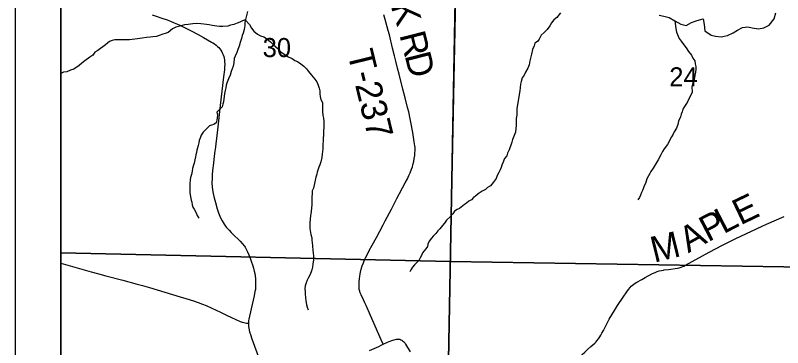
# Model space of a CAD drawing. Extents: x 0 to 34, y 0 to 22.
# Drawn here: x 10.5 to 12.186, y 17.845 to 18.575 of the extents above; entities that cross this region are included whole.
import ezdxf

# ---------------------------------------------------------------- set-up
doc = ezdxf.new("R2010")
doc.units = 0
for name, color, linetype in [('GM_X_Corporation', 7, 'Continuous'), ('GM_X_County_Road', 7, 'Continuous'), ('GM_X_Major_River', 7, 'Continuous'), ('GM_X_Minor_River', 7, 'Continuous'), ('GM_X_Section_Text', 7, 'Continuous'), ('GM_X_Township_Road', 7, 'Continuous'), ('GM_X_Township_Road_Text', 7, 'Continuous'), ('SH_Data', 7, 'Continuous')]:
    doc.layers.add(name, color=color, linetype=linetype)

msp = doc.modelspace()

# ---------------------------------------------------------------- linework, layer by layer
at = {"layer": 'GM_X_Corporation'}
for points in [[(11.5001, 20.4), (10.6, 20.4), (10.6, 17.5523), (10.9447, 17.5459), (11.0329, 17.5442), (11.4477, 17.5329), (11.4514, 17.7789), (11.4741, 19.003), (11.486, 19.6423), (11.498, 20.2911)], [(10.6, 18.9967), (10.6, 18.0532), (11.4565, 18.0343), (11.4752, 18.9783)], [(11.4752, 18.9783), (12.4906, 18.9558), (12.4638, 18.0185), (11.4565, 18.0343)], [(10.6, 18.0532), (10.6, 17.0429), (11.4395, 17.0255), (11.4565, 18.0343)], [(11.4565, 18.0343), (12.4638, 18.0185), (12.4446, 17.0089), (11.4395, 17.0255)]]:
    msp.add_lwpolyline(points, close=True, dxfattribs=at)
msp.add_lwpolyline([(16.7661, 20.4), (11.5001, 20.4), (11.498, 20.2911), (11.486, 19.6423), (11.4741, 19.003), (11.4514, 17.7789), (11.4477, 17.5329), (11.8073, 17.526), (12.504, 17.5091), (12.7693, 17.5027), (12.7967, 17.502), (13.2742, 17.4966), (14.0954, 17.4811)], dxfattribs=at)
at = {"layer": 'GM_X_County_Road'}
for points in [[(10.8009, 18.5754), (10.8093, 18.5728), (10.8219, 18.5687), (10.8335, 18.5647), (10.841, 18.5619), (10.8492, 18.5584), (10.86, 18.5535), (10.8736, 18.5469), (10.8864, 18.5405), (10.9015, 18.5328), (10.9133, 18.5262), (10.9313, 18.5159), (10.9341, 18.5141), (10.9377, 18.5117), (10.9414, 18.509), (10.9445, 18.5063), (10.947, 18.5037), (10.9494, 18.5011), (10.9514, 18.4983), (10.9536, 18.4947), (10.9554, 18.4909), (10.9567, 18.4879), (10.958, 18.484), (10.959, 18.4804), (10.9595, 18.4766), (10.9599, 18.4726), (10.9601, 18.4671), (10.9598, 18.4609), (10.9594, 18.4551), (10.9575, 18.4396), (10.9501, 18.3765), (10.945, 18.3297), (10.942, 18.3044), (10.9407, 18.2936), (10.9397, 18.2849), (10.9386, 18.2765), (10.9373, 18.2658), (10.9354, 18.2504), (10.9336, 18.2343), (10.9327, 18.2246), (10.9323, 18.217), (10.9321, 18.206), (10.9325, 18.1981), (10.9334, 18.1913), (10.9347, 18.1839), (10.9361, 18.1773), (10.9381, 18.1692), (10.9397, 18.1636), (10.9438, 18.1496), (10.9466, 18.1414), (10.9495, 18.1337), (10.9518, 18.1285), (10.9546, 18.1233), (10.9567, 18.1196), (10.9591, 18.1159), (10.962, 18.1119), (10.9644, 18.1089), (10.9698, 18.1028), (10.9746, 18.0979), (10.982, 18.0909), (10.9897, 18.0835), (10.9938, 18.0791), (10.9982, 18.074), (11.0034, 18.0678), (11.005, 18.0655), (11.0066, 18.063), (11.0096, 18.057), (11.0131, 18.0492), (11.0162, 18.0415), (11.0184, 18.0349), (11.0219, 18.0246), (11.0235, 18.0194), (11.0252, 18.0131), (11.0262, 18.0083), (11.0271, 18.0032), (11.0279, 17.9959), (11.0281, 17.9917), (11.0282, 17.987), (11.0279, 17.979), (11.0275, 17.9732), (11.0267, 17.9681), (11.0249, 17.9593), (11.0184, 17.9307), (11.0132, 17.9075), (11.0128, 17.9049), (11.0124, 17.902), (11.0121, 17.899)], [(10.6, 18.0305), (10.667, 18.0117), (10.6808, 18.0079), (10.6987, 18.003), (10.7364, 17.9932), (10.7676, 17.9849), (10.7793, 17.9816), (10.7945, 17.9771), (10.8625, 17.9568), (10.8748, 17.953), (10.8913, 17.9479), (10.9017, 17.9444), (10.9116, 17.9406), (10.9194, 17.9375), (10.9317, 17.932), (10.9511, 17.9229), (10.9642, 17.9166), (10.9753, 17.9111), (10.9945, 17.9025), (10.9982, 17.901), (11.002, 17.9001), (11.0078, 17.8993), (11.0121, 17.899)], [(11.0121, 17.899), (11.0124, 17.8914), (11.0129, 17.8881), (11.0148, 17.8798), (11.0165, 17.8743), (11.0197, 17.8645), (11.0255, 17.8485), (11.052, 17.7769), (11.0531, 17.7742), (11.0544, 17.7716), (11.0555, 17.7694), (11.0567, 17.7676), (11.0584, 17.7657), (11.0604, 17.7639), (11.0618, 17.7629), (11.0633, 17.7621), (11.0647, 17.7615)], [(11.2781, 17.8388), (11.2989, 17.8481), (11.3042, 17.8508), (11.3084, 17.8527), (11.3179, 17.8571), (11.3216, 17.8587), (11.3295, 17.8616), (11.3326, 17.8626), (11.3378, 17.8635), (11.3403, 17.8637), (11.3448, 17.8635), (11.3474, 17.8627), (11.3492, 17.8618), (11.3513, 17.8604), (11.3532, 17.8588), (11.3549, 17.8572), (11.3561, 17.8555), (11.3577, 17.8529), (11.368, 17.8358)]]:
    msp.add_lwpolyline(points, dxfattribs=at)
at = {"layer": 'GM_X_Major_River'}
msp.add_lwpolyline([(11.9149, 18.5752), (11.9252, 18.5731), (11.937, 18.5698), (11.9496, 18.5628), (11.9626, 18.5555), (11.9747, 18.5522), (11.986, 18.5592), (11.9984, 18.5636), (12.0116, 18.5668), (12.0137, 18.5544), (12.0158, 18.5408), (12.0292, 18.5311), (12.0391, 18.5286), (12.0516, 18.5273), (12.0656, 18.5306), (12.0776, 18.5364), (12.0874, 18.5419), (12.0979, 18.5478), (12.11, 18.5495), (12.1198, 18.5473), (12.1331, 18.5449), (12.1452, 18.547), (12.1568, 18.5529), (12.1676, 18.5667), (12.1712, 18.58)], dxfattribs=at)
at = {"layer": 'GM_X_Minor_River'}
for points in [[(11.0101, 18.5832), (11.0055, 18.5657), (11.0047, 18.5589), (11.0043, 18.5524), (11.0031, 18.5437), (11.0008, 18.5357), (10.9985, 18.53), (10.9969, 18.5236), (10.9942, 18.5152), (10.9919, 18.5069), (10.9889, 18.4997), (10.9865, 18.4932), (10.9835, 18.4853), (10.9812, 18.4796), (10.98, 18.4701), (10.9788, 18.4632), (10.9765, 18.4572), (10.9746, 18.4511), (10.9719, 18.4431), (10.9688, 18.4352), (10.9654, 18.4279), (10.9631, 18.4211), (10.9623, 18.4154), (10.9611, 18.4097), (10.9596, 18.4033), (10.9592, 18.3968), (10.9584, 18.3911), (10.9572, 18.385), (10.9557, 18.3793), (10.9549, 18.3737), (10.9429, 18.3624), (10.943, 18.3624)], [(11.6983, 18.5802), (11.6899, 18.5699), (11.6838, 18.565), (11.6785, 18.5578), (11.6751, 18.5518), (11.6686, 18.5434), (11.6625, 18.5366), (11.6556, 18.531), (11.651, 18.5226), (11.6476, 18.5169), (11.6419, 18.5135), (11.6403, 18.5075), (11.6369, 18.4995), (11.6342, 18.4896), (11.6323, 18.4809), (11.6307, 18.4745), (11.6292, 18.4657), (11.6261, 18.4585), (11.6215, 18.4502), (11.6181, 18.4433), (11.6142, 18.4373), (11.6115, 18.4297), (11.61, 18.4232), (11.6092, 18.4164), (11.6088, 18.4092), (11.6024, 18.37)], [(11.0054, 18.5646), (10.9994, 18.5627), (10.9933, 18.5597), (10.9872, 18.5571), (10.98, 18.5548), (10.9728, 18.5529), (10.9667, 18.5511), (10.9564, 18.5503), (10.9489, 18.5504), (10.9428, 18.5508), (10.9325, 18.5523), (10.9261, 18.5535), (10.9143, 18.5555), (10.9079, 18.5562), (10.8992, 18.5563), (10.8901, 18.5559), (10.8802, 18.5548), (10.8718, 18.5541), (10.8612, 18.5511), (10.8525, 18.5489), (10.8452, 18.5447), (10.8361, 18.5368), (10.8296, 18.5345), (10.8239, 18.533), (10.816, 18.53), (10.8099, 18.5281), (10.8023, 18.5274), (10.7966, 18.5267), (10.7886, 18.5256), (10.7791, 18.5248), (10.7685, 18.523), (10.751, 18.5208), (10.7256, 18.5209), (10.7188, 18.5205), (10.7131, 18.519), (10.7066, 18.5171), (10.6983, 18.5099), (10.6815, 18.4975), (10.6747, 18.4941), (10.6705, 18.4869), (10.664, 18.4827), (10.6529, 18.4744), (10.6465, 18.4695), (10.6404, 18.4646), (10.6282, 18.4562), (10.621, 18.454), (10.6134, 18.4506), (10.6062, 18.4495), (10.6, 18.4471)], [(11.0054, 18.5646), (11.0149, 18.5547), (11.0194, 18.5467), (11.0243, 18.5398), (11.0323, 18.5329), (11.0391, 18.5295), (11.0459, 18.5272), (11.0523, 18.5241), (11.0606, 18.5165), (11.0667, 18.5107), (11.0727, 18.5058), (11.0784, 18.5004), (11.0844, 18.4936), (11.0943, 18.4871), (11.1, 18.4836), (11.1087, 18.4798), (11.1143, 18.4756), (11.12, 18.4729), (11.1276, 18.4683), (11.1344, 18.463), (11.1397, 18.4572), (11.1446, 18.4511), (11.151, 18.4431), (11.1582, 18.4347), (11.1627, 18.4286), (11.1657, 18.4214), (11.168, 18.4149), (11.1691, 18.4089), (11.169, 18.402), (11.1701, 18.3963), (11.1716, 18.3902), (11.175, 18.383), (11.1754, 18.3825)], [(11.9496, 18.5628), (11.9516, 18.5456), (11.9531, 18.538), (11.9591, 18.5236), (11.9636, 18.5178), (11.9693, 18.5098), (11.9746, 18.5034), (11.9799, 18.4954), (11.9859, 18.487), (11.9893, 18.4809), (11.9931, 18.4748), (11.9945, 18.4679), (11.9953, 18.4622), (11.9956, 18.4562), (11.9948, 18.4501), (11.9937, 18.4436), (11.9917, 18.4338), (11.9891, 18.4265), (11.9871, 18.4174), (11.9874, 18.406), (11.9774, 18.3845)], [(11.9774, 18.3845), (11.974, 18.3792), (11.9706, 18.3743), (11.9672, 18.3689), (11.9658, 18.3625), (11.9631, 18.3575), (11.9616, 18.3518), (11.9578, 18.3423), (11.956, 18.3351), (11.9533, 18.3271), (11.9481, 18.3188), (11.9462, 18.3138), (11.942, 18.3078), (11.9337, 18.291), (11.9262, 18.2815), (11.9224, 18.2758), (11.9186, 18.2686), (11.9126, 18.2576), (11.9062, 18.2466), (11.9016, 18.239), (11.8971, 18.2321), (11.8948, 18.2276), (11.8918, 18.2226), (11.8881, 18.2158), (11.8847, 18.2055), (11.8824, 18.2002), (11.8805, 18.1957), (11.8783, 18.19), (11.876, 18.1854), (11.8741, 18.1801), (11.8715, 18.1748), (11.8685, 18.1698)], [(11.1754, 18.3824), (11.175, 18.3639), (11.1761, 18.3544), (11.1773, 18.3487), (11.1777, 18.3423), (11.1781, 18.3316), (11.1774, 18.3172), (11.1763, 18.299), (11.176, 18.2921), (11.1756, 18.2826), (11.1749, 18.275), (11.1745, 18.2705), (11.1738, 18.2629), (11.1716, 18.253), (11.1689, 18.2466), (11.1674, 18.2416), (11.1659, 18.2371), (11.1637, 18.2306), (11.1625, 18.2257), (11.1603, 18.2192), (11.158, 18.2093), (11.155, 18.1949), (11.1524, 18.1896), (11.1521, 18.1839), (11.1517, 18.1755), (11.1513, 18.1691), (11.1517, 18.1641), (11.1514, 18.1588), (11.151, 18.1524), (11.1503, 18.1444), (11.1492, 18.1391), (11.1488, 18.1345), (11.1481, 18.1277), (11.1473, 18.1186), (11.1474, 18.1068), (11.1478, 18.1022), (11.1493, 18.0935), (11.1513, 18.0859), (11.152, 18.0806), (11.1524, 18.0757), (11.1528, 18.0688), (11.1536, 18.0586), (11.1544, 18.0533), (11.1552, 18.0457), (11.1552, 18.0369), (11.1541, 18.029), (11.1534, 18.0221), (11.1519, 18.016), (11.15, 18.0115), (11.1474, 18.0043), (11.144, 17.9989), (11.1413, 17.9932), (11.1391, 17.9875), (11.1368, 17.9807), (11.1365, 17.9746), (11.1369, 17.9678), (11.1369, 17.9632), (11.1377, 17.9549), (11.1384, 17.9484), (11.14, 17.9389), (11.1415, 17.934), (11.1435, 17.9283)], [(11.6024, 18.37), (11.6024, 18.3647), (11.6021, 18.3556), (11.601, 18.3484), (11.601, 18.3423), (11.6006, 18.3332), (11.5992, 18.318), (11.595, 18.307), (11.5928, 18.3017), (11.5909, 18.2964), (11.5898, 18.2918), (11.5853, 18.2797), (11.5815, 18.2721), (11.5804, 18.2664), (11.5751, 18.2603), (11.5717, 18.2512), (11.5691, 18.2455), (11.5679, 18.2409), (11.5653, 18.2356), (11.563, 18.2299), (11.5593, 18.2227), (11.557, 18.2162), (11.5502, 18.2078), (11.5445, 18.2002), (11.5381, 18.1968), (11.5332, 18.1923), (11.526, 18.1888), (11.5173, 18.1828), (11.5116, 18.1778), (11.507, 18.1744), (11.5025, 18.1698), (11.4964, 18.1664), (11.4919, 18.1626), (11.487, 18.1596), (11.476, 18.1508), (11.4714, 18.1485), (11.4654, 18.1451), (11.4612, 18.139), (11.4559, 18.1326), (11.4476, 18.125), (11.4435, 18.1185), (11.4385, 18.1132), (11.4329, 18.1063), (11.4287, 18.1014), (11.4242, 18.0961), (11.4185, 18.09), (11.4147, 18.0854), (11.4098, 18.0786), (11.4064, 18.0721), (11.4057, 18.0672), (11.4023, 18.0623), (11.3947, 18.0535), (11.3925, 18.0478), (11.3894, 18.0421), (11.3868, 18.0368), (11.3823, 18.0319), (11.377, 18.0269), (11.3728, 18.022), (11.369, 18.0163), (11.3671, 18.0113)], [(11.9858, 18.3757), (11.9858, 18.3756)], [(10.9428, 18.3622), (10.9442, 18.3556), (10.9438, 18.3499), (10.9427, 18.3442), (10.9416, 18.3389), (10.9359, 18.3347), (10.931, 18.3332), (10.9264, 18.3321), (10.9215, 18.3267), (10.9128, 18.3184), (10.9086, 18.3119), (10.9067, 18.3074), (10.9041, 18.3001), (10.903, 18.2948), (10.9015, 18.2891), (10.9, 18.2838), (10.8989, 18.2789), (10.8978, 18.2735), (10.8966, 18.2686), (10.8959, 18.264), (10.8948, 18.2576), (10.8929, 18.25), (10.891, 18.2435), (10.8895, 18.2382), (10.8884, 18.2329), (10.8869, 18.2249), (10.885, 18.2188), (10.8843, 18.2135), (10.8832, 18.2044), (10.8832, 18.1995), (10.8832, 18.1911), (10.8836, 18.1858), (10.8852, 18.1763), (10.8867, 18.1691), (10.8879, 18.1642), (10.889, 18.1589), (10.8902, 18.1539), (10.8933, 18.149), (10.8967, 18.1429), (10.8998, 18.1353), (10.9036, 18.1296)]]:
    msp.add_lwpolyline(points, dxfattribs=at)
at = {"layer": 'GM_X_Township_Road'}
for points in [[(11.3084, 17.8527), (11.304, 17.8626), (11.2804, 17.9157), (11.2711, 17.9375), (11.2684, 17.9433), (11.265, 17.9505), (11.2598, 17.9613), (11.2581, 17.9658), (11.2568, 17.9694), (11.256, 17.9732), (11.2555, 17.9768), (11.2556, 17.9831), (11.2557, 17.9893), (11.2563, 17.9971), (11.2569, 18.0012), (11.2579, 18.0069), (11.2586, 18.0111), (11.2601, 18.0178), (11.2624, 18.025), (11.2649, 18.0311), (11.2677, 18.0377), (11.2699, 18.0424), (11.2743, 18.0507), (11.278, 18.0581), (11.2842, 18.0698), (11.2935, 18.0871), (11.3086, 18.1149), (11.3128, 18.1234), (11.3267, 18.1495), (11.3386, 18.1723), (11.357, 18.207), (11.3616, 18.216), (11.365, 18.2231), (11.3678, 18.2292), (11.3709, 18.237), (11.3727, 18.2424), (11.374, 18.2468), (11.3757, 18.2541), (11.3766, 18.2601), (11.3777, 18.2669), (11.3782, 18.2717), (11.3786, 18.2783), (11.3785, 18.2844), (11.3781, 18.2885), (11.3768, 18.2971), (11.3736, 18.3176), (11.3696, 18.34), (11.3679, 18.3477), (11.3645, 18.363), (11.3621, 18.3726), (11.3565, 18.3936), (11.3517, 18.4122), (11.3436, 18.4451), (11.3403, 18.4583), (11.3362, 18.4737), (11.3331, 18.4854), (11.329, 18.5022), (11.322, 18.5315), (11.3195, 18.5413), (11.313, 18.5654), (11.3097, 18.5754)], [(11.9264, 18.0158), (11.9356, 18.0171), (11.9551, 18.0196), (11.9593, 18.0205), (11.9632, 18.0216), (11.9668, 18.0232), (11.9694, 18.0243), (11.9728, 18.026), (12.0252, 18.0547), (12.0544, 18.0704), (12.063, 18.0748), (12.0836, 18.085), (12.0946, 18.0902), (12.1416, 18.1118), (12.1512, 18.116), (12.1901, 18.1331)], [(11.7816, 17.8646), (11.7843, 17.8689), (11.7866, 17.8725), (11.7892, 17.8768), (11.7924, 17.8828), (11.8053, 17.908), (11.8108, 17.9175), (11.8167, 17.9269), (11.8235, 17.9375), (11.8358, 17.9557), (11.8439, 17.9674), (11.8476, 17.9728), (11.8513, 17.9772), (11.8538, 17.9798), (11.8565, 17.9822), (11.8596, 17.9846), (11.8625, 17.9867), (11.8657, 17.9887), (11.8769, 17.9951), (11.8843, 17.9992), (11.8993, 18.0071), (11.9077, 18.0112), (11.9109, 18.0125), (11.9152, 18.0138), (11.9203, 18.0149), (11.9244, 18.0155), (11.9264, 18.0158)], [(11.7157, 17.7923), (11.7167, 17.7956), (11.718, 17.7993), (11.7194, 17.8018), (11.7206, 17.8036), (11.7229, 17.8063), (11.7265, 17.8105), (11.7369, 17.8213), (11.7413, 17.8257), (11.7457, 17.8302), (11.7515, 17.8355), (11.7577, 17.8411), (11.765, 17.8474), (11.7735, 17.8551), (11.7756, 17.857), (11.7782, 17.8601), (11.7816, 17.8646)]]:
    msp.add_lwpolyline(points, dxfattribs=at)
at = {"layer": 'SH_Data'}
for points in [[(10.5, 20.5), (17.5, 20.5), (17.5, 13.5), (10.5, 13.5)], [(10.6, 20.4), (17.4, 20.4), (17.4, 13.6), (10.6, 13.6)]]:
    msp.add_lwpolyline(points, close=True, dxfattribs=at)

# ---------------------------------------------------------------- texts
at = {"layer": 'GM_X_Section_Text'}
for s, p in [('30', (11.0436, 18.4829)), ('24', (11.9373, 18.4187))]:
    msp.add_text(s, height=0.04186, rotation=0, dxfattribs=at).set_placement(p)
at = {"layer": 'GM_X_Township_Road_Text'}
for s, height, rotation, p in [('K', 0.0568, 287.5629, (11.3246, 18.5957)), ('R', 0.0568, 284.2237, (11.3438, 18.5319)), ('T-237', 0.05682, 283.7067, (11.2294, 18.492)), ('D', 0.0568, 284.1909, (11.3553, 18.4867)), ('E', 0.0568, 25.5453, (12.0937, 18.1133)), ('L', 0.0568, 27.4755, (12.0564, 18.0939)), ('P', 0.0568, 27.6552, (12.0225, 18.0761)), ('A', 0.0568, 28.8744, (11.979, 18.0521)), ('M', 0.0568, 13.7963, (11.904, 18.0315))]:
    msp.add_text(s, height=height, rotation=rotation, dxfattribs=at).set_placement(p)

doc.saveas('drawing.dxf')
